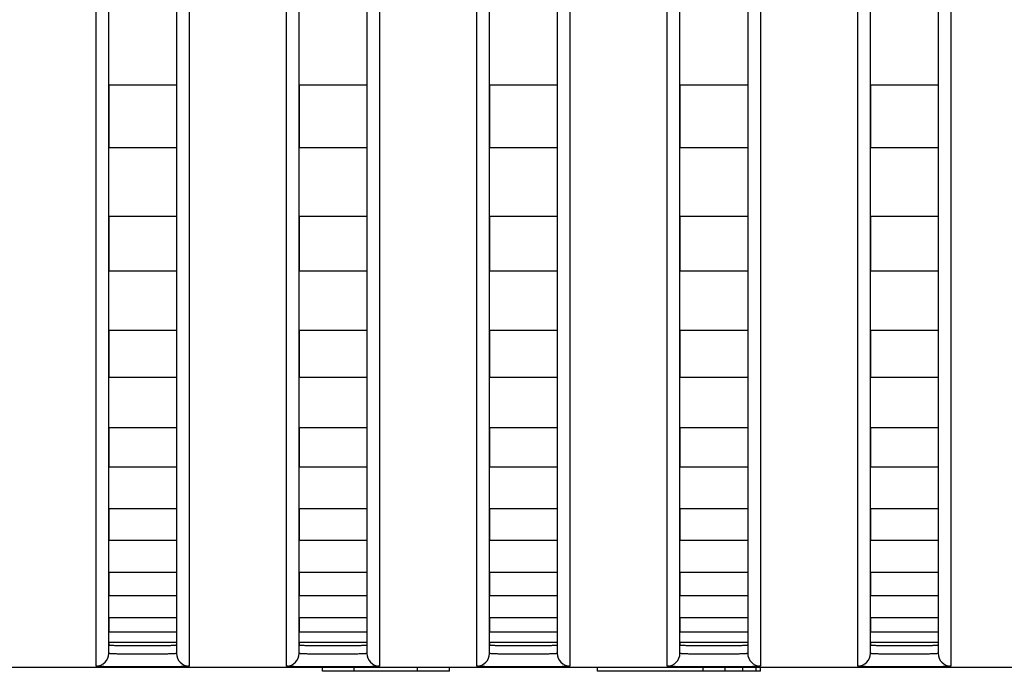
# Model space of a CAD drawing. Header units: millimetres. Extents: x -6054 to 364, y -1866 to 3094.
# Tile 287 of 360: x -3822 to -3799, y 1484 to 1499. Entities that reach past the tile are written whole.
import ezdxf

# ---------------------------------------------------------------- set-up
doc = ezdxf.new("R2010")
doc.units = ezdxf.units.MM
doc.header["$LTSCALE"] = 65.395
doc.layers.get('0').update_dxf_attribs({"linetype": 'CONTINUOUS'})

msp = doc.modelspace()

# ---------------------------------------------------------------- linework, layer by layer
at = {"linetype": 'Continuous'}
for p, q in [((-3819.723, 1484.478), (-3819.723, 1514.359)), ((-3818.123, 1514.359), (-3818.123, 1484.478)), ((-3815.223, 1484.478), (-3815.223, 1514.359)), ((-3813.623, 1514.359), (-3813.623, 1484.478)), ((-3810.723, 1484.478), (-3810.723, 1514.359)), ((-3809.123, 1514.359), (-3809.123, 1484.478)), ((-3806.223, 1484.478), (-3806.223, 1514.359)), ((-3804.623, 1514.359), (-3804.623, 1484.478)), ((-3801.723, 1484.478), (-3801.723, 1514.359)), ((-3800.123, 1514.359), (-3800.123, 1484.478)), ((-3820.023, 1484.178), (-3820.023, 1513.867)), ((-3817.823, 1513.867), (-3817.823, 1484.178)), ((-3815.523, 1484.178), (-3815.523, 1513.867)), ((-3813.323, 1513.867), (-3813.323, 1484.178)), ((-3811.023, 1484.178), (-3811.023, 1513.867)), ((-3808.823, 1513.867), (-3808.823, 1484.178)), ((-3806.523, 1484.178), (-3806.523, 1513.867)), ((-3804.323, 1513.867), (-3804.323, 1484.178)), ((-3802.023, 1484.178), (-3802.023, 1513.867)), ((-3799.823, 1513.867), (-3799.823, 1484.178)), ((-3818.123, 1497.91), (-3819.723, 1497.91)), ((-3818.123, 1497.91), (-3819.723, 1497.91)), ((-3819.723, 1497.91), (-3819.723, 1496.425)), ((-3819.723, 1497.91), (-3819.723, 1496.425)), ((-3818.123, 1497.91), (-3818.123, 1496.425)), ((-3818.123, 1497.91), (-3818.123, 1496.425)), ((-3813.623, 1497.91), (-3815.223, 1497.91)), ((-3813.623, 1497.91), (-3815.223, 1497.91)), ((-3815.223, 1497.91), (-3815.223, 1496.425)), ((-3815.223, 1497.91), (-3815.223, 1496.425)), ((-3813.623, 1497.91), (-3813.623, 1496.425)), ((-3813.623, 1497.91), (-3813.623, 1496.425)), ((-3809.123, 1497.91), (-3810.723, 1497.91)), ((-3809.123, 1497.91), (-3810.723, 1497.91)), ((-3810.723, 1497.91), (-3810.723, 1496.425)), ((-3810.723, 1497.91), (-3810.723, 1496.425)), ((-3809.123, 1497.91), (-3809.123, 1496.425)), ((-3809.123, 1497.91), (-3809.123, 1496.425)), ((-3804.623, 1497.91), (-3806.223, 1497.91)), ((-3804.623, 1497.91), (-3806.223, 1497.91)), ((-3806.223, 1497.91), (-3806.223, 1496.425)), ((-3806.223, 1497.91), (-3806.223, 1496.425)), ((-3804.623, 1497.91), (-3804.623, 1496.425)), ((-3804.623, 1497.91), (-3804.623, 1496.425)), ((-3800.123, 1497.91), (-3801.723, 1497.91)), ((-3800.123, 1497.91), (-3801.723, 1497.91)), ((-3801.723, 1497.91), (-3801.723, 1496.425)), ((-3801.723, 1497.91), (-3801.723, 1496.425)), ((-3800.123, 1497.91), (-3800.123, 1496.425)), ((-3800.123, 1497.91), (-3800.123, 1496.425)), ((-3818.123, 1496.425), (-3819.723, 1496.425)), ((-3818.123, 1496.425), (-3819.723, 1496.425)), ((-3813.623, 1496.425), (-3815.223, 1496.425)), ((-3813.623, 1496.425), (-3815.223, 1496.425)), ((-3809.123, 1496.425), (-3810.723, 1496.425)), ((-3809.123, 1496.425), (-3810.723, 1496.425)), ((-3804.623, 1496.425), (-3806.223, 1496.425)), ((-3804.623, 1496.425), (-3806.223, 1496.425)), ((-3800.123, 1496.425), (-3801.723, 1496.425)), ((-3800.123, 1496.425), (-3801.723, 1496.425)), ((-3818.123, 1494.806), (-3819.723, 1494.806)), ((-3818.123, 1494.806), (-3819.723, 1494.806)), ((-3819.723, 1494.806), (-3819.723, 1493.513)), ((-3819.723, 1494.806), (-3819.723, 1493.513)), ((-3818.123, 1494.806), (-3818.123, 1493.513)), ((-3818.123, 1494.806), (-3818.123, 1493.513)), ((-3813.623, 1494.806), (-3815.223, 1494.806)), ((-3813.623, 1494.806), (-3815.223, 1494.806)), ((-3815.223, 1494.806), (-3815.223, 1493.513)), ((-3815.223, 1494.806), (-3815.223, 1493.513)), ((-3813.623, 1494.806), (-3813.623, 1493.513)), ((-3813.623, 1494.806), (-3813.623, 1493.513)), ((-3809.123, 1494.806), (-3810.723, 1494.806)), ((-3809.123, 1494.806), (-3810.723, 1494.806)), ((-3810.723, 1494.806), (-3810.723, 1493.513)), ((-3810.723, 1494.806), (-3810.723, 1493.513)), ((-3809.123, 1494.806), (-3809.123, 1493.513)), ((-3809.123, 1494.806), (-3809.123, 1493.513)), ((-3804.623, 1494.806), (-3806.223, 1494.806)), ((-3804.623, 1494.806), (-3806.223, 1494.806)), ((-3806.223, 1494.806), (-3806.223, 1493.513)), ((-3806.223, 1494.806), (-3806.223, 1493.513)), ((-3804.623, 1494.806), (-3804.623, 1493.513)), ((-3804.623, 1494.806), (-3804.623, 1493.513)), ((-3800.123, 1494.806), (-3801.723, 1494.806)), ((-3800.123, 1494.806), (-3801.723, 1494.806)), ((-3801.723, 1494.806), (-3801.723, 1493.513)), ((-3801.723, 1494.806), (-3801.723, 1493.513)), ((-3800.123, 1494.806), (-3800.123, 1493.513)), ((-3800.123, 1494.806), (-3800.123, 1493.513)), ((-3818.123, 1493.513), (-3819.723, 1493.513)), ((-3818.123, 1493.513), (-3819.723, 1493.513)), ((-3813.623, 1493.513), (-3815.223, 1493.513)), ((-3813.623, 1493.513), (-3815.223, 1493.513)), ((-3809.123, 1493.513), (-3810.723, 1493.513)), ((-3809.123, 1493.513), (-3810.723, 1493.513)), ((-3804.623, 1493.513), (-3806.223, 1493.513)), ((-3804.623, 1493.513), (-3806.223, 1493.513)), ((-3800.123, 1493.513), (-3801.723, 1493.513)), ((-3800.123, 1493.513), (-3801.723, 1493.513)), ((-3818.123, 1492.112), (-3819.723, 1492.112)), ((-3818.123, 1492.112), (-3819.723, 1492.112)), ((-3819.723, 1492.112), (-3819.723, 1491.001)), ((-3819.723, 1492.112), (-3819.723, 1491.001)), ((-3818.123, 1492.112), (-3818.123, 1491.001)), ((-3818.123, 1492.112), (-3818.123, 1491.001)), ((-3813.623, 1492.112), (-3815.223, 1492.112)), ((-3813.623, 1492.112), (-3815.223, 1492.112)), ((-3815.223, 1492.112), (-3815.223, 1491.001)), ((-3815.223, 1492.112), (-3815.223, 1491.001)), ((-3813.623, 1492.112), (-3813.623, 1491.001)), ((-3813.623, 1492.112), (-3813.623, 1491.001)), ((-3809.123, 1492.112), (-3810.723, 1492.112)), ((-3809.123, 1492.112), (-3810.723, 1492.112)), ((-3810.723, 1492.112), (-3810.723, 1491.001)), ((-3810.723, 1492.112), (-3810.723, 1491.001)), ((-3809.123, 1492.112), (-3809.123, 1491.001)), ((-3809.123, 1492.112), (-3809.123, 1491.001)), ((-3804.623, 1492.112), (-3806.223, 1492.112)), ((-3804.623, 1492.112), (-3806.223, 1492.112)), ((-3806.223, 1492.112), (-3806.223, 1491.001)), ((-3806.223, 1492.112), (-3806.223, 1491.001)), ((-3804.623, 1492.112), (-3804.623, 1491.001)), ((-3804.623, 1492.112), (-3804.623, 1491.001)), ((-3800.123, 1492.112), (-3801.723, 1492.112)), ((-3800.123, 1492.112), (-3801.723, 1492.112)), ((-3801.723, 1492.112), (-3801.723, 1491.001)), ((-3801.723, 1492.112), (-3801.723, 1491.001)), ((-3800.123, 1492.112), (-3800.123, 1491.001)), ((-3800.123, 1492.112), (-3800.123, 1491.001)), ((-3818.123, 1491.001), (-3819.723, 1491.001)), ((-3818.123, 1491.001), (-3819.723, 1491.001)), ((-3813.623, 1491.001), (-3815.223, 1491.001)), ((-3813.623, 1491.001), (-3815.223, 1491.001)), ((-3809.123, 1491.001), (-3810.723, 1491.001)), ((-3809.123, 1491.001), (-3810.723, 1491.001)), ((-3804.623, 1491.001), (-3806.223, 1491.001)), ((-3804.623, 1491.001), (-3806.223, 1491.001)), ((-3800.123, 1491.001), (-3801.723, 1491.001)), ((-3800.123, 1491.001), (-3801.723, 1491.001)), ((-3818.123, 1489.808), (-3819.723, 1489.808)), ((-3818.123, 1489.808), (-3819.723, 1489.808)), ((-3819.723, 1489.808), (-3819.723, 1488.875)), ((-3819.723, 1489.808), (-3819.723, 1488.875)), ((-3818.123, 1489.808), (-3818.123, 1488.875)), ((-3818.123, 1489.808), (-3818.123, 1488.875)), ((-3813.623, 1489.808), (-3815.223, 1489.808)), ((-3813.623, 1489.808), (-3815.223, 1489.808)), ((-3815.223, 1489.808), (-3815.223, 1488.875)), ((-3815.223, 1489.808), (-3815.223, 1488.875)), ((-3813.623, 1489.808), (-3813.623, 1488.875)), ((-3813.623, 1489.808), (-3813.623, 1488.875)), ((-3809.123, 1489.808), (-3810.723, 1489.808)), ((-3809.123, 1489.808), (-3810.723, 1489.808)), ((-3810.723, 1489.808), (-3810.723, 1488.875)), ((-3810.723, 1489.808), (-3810.723, 1488.875)), ((-3809.123, 1489.808), (-3809.123, 1488.875)), ((-3809.123, 1489.808), (-3809.123, 1488.875)), ((-3804.623, 1489.808), (-3806.223, 1489.808)), ((-3804.623, 1489.808), (-3806.223, 1489.808)), ((-3806.223, 1489.808), (-3806.223, 1488.875)), ((-3806.223, 1489.808), (-3806.223, 1488.875)), ((-3804.623, 1489.808), (-3804.623, 1488.875)), ((-3804.623, 1489.808), (-3804.623, 1488.875)), ((-3800.123, 1489.808), (-3801.723, 1489.808)), ((-3800.123, 1489.808), (-3801.723, 1489.808)), ((-3801.723, 1489.808), (-3801.723, 1488.875)), ((-3801.723, 1489.808), (-3801.723, 1488.875)), ((-3800.123, 1489.808), (-3800.123, 1488.875)), ((-3800.123, 1489.808), (-3800.123, 1488.875)), ((-3818.123, 1488.875), (-3819.723, 1488.875)), ((-3818.123, 1488.875), (-3819.723, 1488.875)), ((-3813.623, 1488.875), (-3815.223, 1488.875)), ((-3813.623, 1488.875), (-3815.223, 1488.875)), ((-3809.123, 1488.875), (-3810.723, 1488.875)), ((-3809.123, 1488.875), (-3810.723, 1488.875)), ((-3804.623, 1488.875), (-3806.223, 1488.875)), ((-3804.623, 1488.875), (-3806.223, 1488.875)), ((-3800.123, 1488.875), (-3801.723, 1488.875)), ((-3800.123, 1488.875), (-3801.723, 1488.875)), ((-3818.123, 1487.894), (-3819.723, 1487.894)), ((-3818.123, 1487.894), (-3819.723, 1487.894)), ((-3819.723, 1487.894), (-3819.723, 1487.148)), ((-3819.723, 1487.894), (-3819.723, 1487.148)), ((-3818.123, 1487.894), (-3818.123, 1487.148)), ((-3818.123, 1487.894), (-3818.123, 1487.148)), ((-3813.623, 1487.894), (-3815.223, 1487.894)), ((-3813.623, 1487.894), (-3815.223, 1487.894)), ((-3815.223, 1487.894), (-3815.223, 1487.148)), ((-3815.223, 1487.894), (-3815.223, 1487.148)), ((-3813.623, 1487.894), (-3813.623, 1487.148)), ((-3813.623, 1487.894), (-3813.623, 1487.148)), ((-3809.123, 1487.894), (-3810.723, 1487.894)), ((-3809.123, 1487.894), (-3810.723, 1487.894)), ((-3810.723, 1487.894), (-3810.723, 1487.148)), ((-3810.723, 1487.894), (-3810.723, 1487.148)), ((-3809.123, 1487.894), (-3809.123, 1487.148)), ((-3809.123, 1487.894), (-3809.123, 1487.148)), ((-3804.623, 1487.894), (-3806.223, 1487.894)), ((-3804.623, 1487.894), (-3806.223, 1487.894)), ((-3806.223, 1487.894), (-3806.223, 1487.148)), ((-3806.223, 1487.894), (-3806.223, 1487.148)), ((-3804.623, 1487.894), (-3804.623, 1487.148)), ((-3804.623, 1487.894), (-3804.623, 1487.148)), ((-3800.123, 1487.894), (-3801.723, 1487.894)), ((-3800.123, 1487.894), (-3801.723, 1487.894)), ((-3801.723, 1487.894), (-3801.723, 1487.148)), ((-3801.723, 1487.894), (-3801.723, 1487.148)), ((-3800.123, 1487.894), (-3800.123, 1487.148)), ((-3800.123, 1487.894), (-3800.123, 1487.148)), ((-3818.123, 1487.148), (-3819.723, 1487.148)), ((-3818.123, 1487.148), (-3819.723, 1487.148)), ((-3813.623, 1487.148), (-3815.223, 1487.148)), ((-3813.623, 1487.148), (-3815.223, 1487.148)), ((-3809.123, 1487.148), (-3810.723, 1487.148)), ((-3809.123, 1487.148), (-3810.723, 1487.148)), ((-3804.623, 1487.148), (-3806.223, 1487.148)), ((-3804.623, 1487.148), (-3806.223, 1487.148)), ((-3800.123, 1487.148), (-3801.723, 1487.148)), ((-3800.123, 1487.148), (-3801.723, 1487.148)), ((-3818.123, 1486.389), (-3819.723, 1486.389)), ((-3818.123, 1486.389), (-3819.723, 1486.389)), ((-3819.723, 1486.389), (-3819.723, 1485.837)), ((-3819.723, 1486.389), (-3819.723, 1485.837)), ((-3818.123, 1486.389), (-3818.123, 1485.837)), ((-3818.123, 1486.389), (-3818.123, 1485.837)), ((-3813.623, 1486.389), (-3815.223, 1486.389)), ((-3813.623, 1486.389), (-3815.223, 1486.389)), ((-3815.223, 1486.389), (-3815.223, 1485.837)), ((-3815.223, 1486.389), (-3815.223, 1485.837)), ((-3813.623, 1486.389), (-3813.623, 1485.837)), ((-3813.623, 1486.389), (-3813.623, 1485.837)), ((-3809.123, 1486.389), (-3810.723, 1486.389)), ((-3809.123, 1486.389), (-3810.723, 1486.389)), ((-3810.723, 1486.389), (-3810.723, 1485.837)), ((-3810.723, 1486.389), (-3810.723, 1485.837)), ((-3809.123, 1486.389), (-3809.123, 1485.837)), ((-3809.123, 1486.389), (-3809.123, 1485.837)), ((-3804.623, 1486.389), (-3806.223, 1486.389)), ((-3804.623, 1486.389), (-3806.223, 1486.389)), ((-3806.223, 1486.389), (-3806.223, 1485.837)), ((-3806.223, 1486.389), (-3806.223, 1485.837)), ((-3804.623, 1486.389), (-3804.623, 1485.837)), ((-3804.623, 1486.389), (-3804.623, 1485.837)), ((-3800.123, 1486.389), (-3801.723, 1486.389)), ((-3800.123, 1486.389), (-3801.723, 1486.389)), ((-3801.723, 1486.389), (-3801.723, 1485.837)), ((-3801.723, 1486.389), (-3801.723, 1485.837)), ((-3800.123, 1486.389), (-3800.123, 1485.837)), ((-3800.123, 1486.389), (-3800.123, 1485.837)), ((-3818.123, 1485.837), (-3819.723, 1485.837)), ((-3818.123, 1485.837), (-3819.723, 1485.837)), ((-3813.623, 1485.837), (-3815.223, 1485.837)), ((-3813.623, 1485.837), (-3815.223, 1485.837)), ((-3809.123, 1485.837), (-3810.723, 1485.837)), ((-3809.123, 1485.837), (-3810.723, 1485.837)), ((-3804.623, 1485.837), (-3806.223, 1485.837)), ((-3804.623, 1485.837), (-3806.223, 1485.837)), ((-3800.123, 1485.837), (-3801.723, 1485.837)), ((-3800.123, 1485.837), (-3801.723, 1485.837)), ((-3818.123, 1485.315), (-3819.723, 1485.315)), ((-3818.123, 1485.315), (-3819.723, 1485.315)), ((-3819.723, 1485.315), (-3819.723, 1484.98)), ((-3819.723, 1485.315), (-3819.723, 1484.98)), ((-3818.123, 1485.315), (-3818.123, 1484.98)), ((-3818.123, 1485.315), (-3818.123, 1484.98)), ((-3813.623, 1485.315), (-3815.223, 1485.315)), ((-3813.623, 1485.315), (-3815.223, 1485.315)), ((-3815.223, 1485.315), (-3815.223, 1484.98)), ((-3815.223, 1485.315), (-3815.223, 1484.98)), ((-3813.623, 1485.315), (-3813.623, 1484.98)), ((-3813.623, 1485.315), (-3813.623, 1484.98)), ((-3809.123, 1485.315), (-3810.723, 1485.315)), ((-3809.123, 1485.315), (-3810.723, 1485.315)), ((-3810.723, 1485.315), (-3810.723, 1484.98)), ((-3810.723, 1485.315), (-3810.723, 1484.98)), ((-3809.123, 1485.315), (-3809.123, 1484.98)), ((-3809.123, 1485.315), (-3809.123, 1484.98)), ((-3804.623, 1485.315), (-3806.223, 1485.315)), ((-3804.623, 1485.315), (-3806.223, 1485.315)), ((-3806.223, 1485.315), (-3806.223, 1484.98)), ((-3806.223, 1485.315), (-3806.223, 1484.98)), ((-3804.623, 1485.315), (-3804.623, 1484.98)), ((-3804.623, 1485.315), (-3804.623, 1484.98)), ((-3800.123, 1485.315), (-3801.723, 1485.315)), ((-3800.123, 1485.315), (-3801.723, 1485.315)), ((-3801.723, 1485.315), (-3801.723, 1484.98)), ((-3801.723, 1485.315), (-3801.723, 1484.98)), ((-3800.123, 1485.315), (-3800.123, 1484.98)), ((-3800.123, 1485.315), (-3800.123, 1484.98)), ((-3818.123, 1484.98), (-3819.723, 1484.98)), ((-3818.123, 1484.98), (-3819.723, 1484.98)), ((-3813.623, 1484.98), (-3815.223, 1484.98)), ((-3813.623, 1484.98), (-3815.223, 1484.98)), ((-3809.123, 1484.98), (-3810.723, 1484.98)), ((-3809.123, 1484.98), (-3810.723, 1484.98)), ((-3804.623, 1484.98), (-3806.223, 1484.98)), ((-3804.623, 1484.98), (-3806.223, 1484.98)), ((-3800.123, 1484.98), (-3801.723, 1484.98)), ((-3800.123, 1484.98), (-3801.723, 1484.98)), ((-3818.123, 1484.731), (-3819.723, 1484.731)), ((-3818.123, 1484.731), (-3819.723, 1484.731)), ((-3819.723, 1484.731), (-3819.723, 1484.678)), ((-3819.723, 1484.731), (-3819.723, 1484.678)), ((-3818.123, 1484.731), (-3818.123, 1484.678)), ((-3818.123, 1484.731), (-3818.123, 1484.678)), ((-3813.623, 1484.731), (-3815.223, 1484.731)), ((-3813.623, 1484.731), (-3815.223, 1484.731)), ((-3815.223, 1484.731), (-3815.223, 1484.678)), ((-3815.223, 1484.731), (-3815.223, 1484.678)), ((-3813.623, 1484.731), (-3813.623, 1484.678)), ((-3813.623, 1484.731), (-3813.623, 1484.678)), ((-3809.123, 1484.731), (-3810.723, 1484.731)), ((-3809.123, 1484.731), (-3810.723, 1484.731)), ((-3810.723, 1484.731), (-3810.723, 1484.678)), ((-3810.723, 1484.731), (-3810.723, 1484.678)), ((-3809.123, 1484.731), (-3809.123, 1484.678)), ((-3809.123, 1484.731), (-3809.123, 1484.678)), ((-3804.623, 1484.731), (-3806.223, 1484.731)), ((-3804.623, 1484.731), (-3806.223, 1484.731)), ((-3806.223, 1484.731), (-3806.223, 1484.678)), ((-3806.223, 1484.731), (-3806.223, 1484.678)), ((-3804.623, 1484.731), (-3804.623, 1484.678)), ((-3804.623, 1484.731), (-3804.623, 1484.678)), ((-3800.123, 1484.731), (-3801.723, 1484.731)), ((-3800.123, 1484.731), (-3801.723, 1484.731)), ((-3801.723, 1484.731), (-3801.723, 1484.678)), ((-3801.723, 1484.731), (-3801.723, 1484.678)), ((-3800.123, 1484.731), (-3800.123, 1484.678)), ((-3800.123, 1484.731), (-3800.123, 1484.678)), ((-4432.673, 1484.154), (-3353.673, 1484.154)), ((-3814.673, 1484.054), (-3814.673, 1484.154)), ((-3813.923, 1484.054), (-3813.923, 1484.154)), ((-3812.423, 1484.054), (-3812.423, 1484.154)), ((-3811.673, 1484.054), (-3811.673, 1484.154)), ((-3808.173, 1484.054), (-3808.173, 1484.154)), ((-3805.673, 1484.054), (-3805.673, 1484.154)), ((-3805.152, 1484.054), (-3805.152, 1484.154)), ((-3804.736, 1484.054), (-3804.736, 1484.154)), ((-3804.423, 1484.054), (-3804.423, 1484.154)), ((-3804.319, 1484.054), (-3804.319, 1484.154)), ((-3811.673, 1484.054), (-3814.673, 1484.054)), ((-3804.319, 1484.054), (-3808.173, 1484.054))]:
    msp.add_line(p, q, dxfattribs=at)
for centre, start, end in [((-3820.023, 1484.478), 269.9896, 359.9896), ((-3817.823, 1484.478), 180.0104, 270.0104), ((-3815.523, 1484.478), 269.9896, 359.9896), ((-3813.323, 1484.478), 180.0104, 270.0104), ((-3811.023, 1484.478), 269.9896, 359.9896), ((-3808.823, 1484.478), 180.0104, 270.0104), ((-3806.523, 1484.478), 269.9896, 359.9896), ((-3804.323, 1484.478), 180.0104, 270.0104), ((-3802.023, 1484.478), 269.9896, 359.9896), ((-3799.823, 1484.478), 180.0104, 270.0104)]:
    msp.add_arc(centre, 0.3, start, end, dxfattribs=at)
for points, knots in [([(-3819.723, 1484.678), (-3819.723, 1484.676), (-3819.716, 1484.675), (-3819.706, 1484.673), (-3819.686, 1484.672), (-3819.66, 1484.67), (-3819.626, 1484.668), (-3819.569, 1484.667), (-3819.482, 1484.665), (-3819.362, 1484.663), (-3819.225, 1484.662), (-3819.077, 1484.661), (-3818.923, 1484.661), (-3818.769, 1484.661), (-3818.621, 1484.662), (-3818.484, 1484.663), (-3818.365, 1484.665), (-3818.278, 1484.667), (-3818.22, 1484.668), (-3818.186, 1484.67), (-3818.16, 1484.672), (-3818.14, 1484.673), (-3818.131, 1484.675), (-3818.123, 1484.676), (-3818.123, 1484.678)], [0, 0, 0, 0, 0.002721, 0.01001, 0.021969, 0.038509, 0.059481, 0.084689, 0.146812, 0.222502, 0.308855, 0.402555, 0.5, 0.597445, 0.691145, 0.777498, 0.853188, 0.915311, 0.940519, 0.961491, 0.978031, 0.98999, 0.997279, 1, 1, 1, 1]), ([(-3819.723, 1484.678), (-3819.723, 1484.676), (-3819.716, 1484.675), (-3819.706, 1484.673), (-3819.686, 1484.672), (-3819.66, 1484.67), (-3819.626, 1484.668), (-3819.569, 1484.667), (-3819.482, 1484.665), (-3819.362, 1484.663), (-3819.225, 1484.662), (-3819.077, 1484.661), (-3818.923, 1484.661), (-3818.769, 1484.661), (-3818.621, 1484.662), (-3818.484, 1484.663), (-3818.365, 1484.665), (-3818.278, 1484.667), (-3818.22, 1484.668), (-3818.186, 1484.67), (-3818.16, 1484.672), (-3818.14, 1484.673), (-3818.131, 1484.675), (-3818.123, 1484.676), (-3818.123, 1484.678)], [0, 0, 0, 0, 0.002721, 0.01001, 0.021969, 0.038509, 0.059481, 0.084689, 0.146812, 0.222502, 0.308855, 0.402555, 0.5, 0.597445, 0.691145, 0.777498, 0.853188, 0.915311, 0.940519, 0.961491, 0.978031, 0.98999, 0.997279, 1, 1, 1, 1]), ([(-3819.723, 1484.678), (-3819.723, 1484.676), (-3819.716, 1484.675), (-3819.706, 1484.673), (-3819.686, 1484.672), (-3819.66, 1484.67), (-3819.626, 1484.668), (-3819.569, 1484.667), (-3819.482, 1484.665), (-3819.362, 1484.663), (-3819.225, 1484.662), (-3819.077, 1484.661), (-3818.923, 1484.661), (-3818.769, 1484.661), (-3818.621, 1484.662), (-3818.484, 1484.663), (-3818.365, 1484.665), (-3818.278, 1484.667), (-3818.22, 1484.668), (-3818.186, 1484.67), (-3818.16, 1484.672), (-3818.14, 1484.673), (-3818.131, 1484.675), (-3818.123, 1484.676), (-3818.123, 1484.678)], [0, 0, 0, 0, 0.002721, 0.01001, 0.021969, 0.038509, 0.059481, 0.084689, 0.146812, 0.222502, 0.308855, 0.402555, 0.5, 0.597445, 0.691145, 0.777498, 0.853188, 0.915311, 0.940519, 0.961491, 0.978031, 0.98999, 0.997279, 1, 1, 1, 1]), ([(-3815.223, 1484.678), (-3815.223, 1484.676), (-3815.216, 1484.675), (-3815.206, 1484.673), (-3815.186, 1484.672), (-3815.16, 1484.67), (-3815.126, 1484.668), (-3815.069, 1484.667), (-3814.982, 1484.665), (-3814.862, 1484.663), (-3814.725, 1484.662), (-3814.577, 1484.661), (-3814.423, 1484.661), (-3814.269, 1484.661), (-3814.121, 1484.662), (-3813.984, 1484.663), (-3813.865, 1484.665), (-3813.778, 1484.667), (-3813.72, 1484.668), (-3813.686, 1484.67), (-3813.66, 1484.672), (-3813.64, 1484.673), (-3813.631, 1484.675), (-3813.623, 1484.676), (-3813.623, 1484.678)], [0, 0, 0, 0, 0.002721, 0.01001, 0.021969, 0.038509, 0.059481, 0.084689, 0.146812, 0.222502, 0.308855, 0.402555, 0.5, 0.597445, 0.691145, 0.777498, 0.853188, 0.915311, 0.940519, 0.961491, 0.978031, 0.98999, 0.997279, 1, 1, 1, 1]), ([(-3815.223, 1484.678), (-3815.223, 1484.676), (-3815.216, 1484.675), (-3815.206, 1484.673), (-3815.186, 1484.672), (-3815.16, 1484.67), (-3815.126, 1484.668), (-3815.069, 1484.667), (-3814.982, 1484.665), (-3814.862, 1484.663), (-3814.725, 1484.662), (-3814.577, 1484.661), (-3814.423, 1484.661), (-3814.269, 1484.661), (-3814.121, 1484.662), (-3813.984, 1484.663), (-3813.865, 1484.665), (-3813.778, 1484.667), (-3813.72, 1484.668), (-3813.686, 1484.67), (-3813.66, 1484.672), (-3813.64, 1484.673), (-3813.631, 1484.675), (-3813.623, 1484.676), (-3813.623, 1484.678)], [0, 0, 0, 0, 0.002721, 0.01001, 0.021969, 0.038509, 0.059481, 0.084689, 0.146812, 0.222502, 0.308855, 0.402555, 0.5, 0.597445, 0.691145, 0.777498, 0.853188, 0.915311, 0.940519, 0.961491, 0.978031, 0.98999, 0.997279, 1, 1, 1, 1]), ([(-3815.223, 1484.678), (-3815.223, 1484.676), (-3815.216, 1484.675), (-3815.206, 1484.673), (-3815.186, 1484.672), (-3815.16, 1484.67), (-3815.126, 1484.668), (-3815.069, 1484.667), (-3814.982, 1484.665), (-3814.862, 1484.663), (-3814.725, 1484.662), (-3814.577, 1484.661), (-3814.423, 1484.661), (-3814.269, 1484.661), (-3814.121, 1484.662), (-3813.984, 1484.663), (-3813.865, 1484.665), (-3813.778, 1484.667), (-3813.72, 1484.668), (-3813.686, 1484.67), (-3813.66, 1484.672), (-3813.64, 1484.673), (-3813.631, 1484.675), (-3813.623, 1484.676), (-3813.623, 1484.678)], [0, 0, 0, 0, 0.002721, 0.01001, 0.021969, 0.038509, 0.059481, 0.084689, 0.146812, 0.222502, 0.308855, 0.402555, 0.5, 0.597445, 0.691145, 0.777498, 0.853188, 0.915311, 0.940519, 0.961491, 0.978031, 0.98999, 0.997279, 1, 1, 1, 1]), ([(-3810.723, 1484.678), (-3810.723, 1484.676), (-3810.716, 1484.675), (-3810.706, 1484.673), (-3810.686, 1484.672), (-3810.66, 1484.67), (-3810.626, 1484.668), (-3810.569, 1484.667), (-3810.482, 1484.665), (-3810.362, 1484.663), (-3810.225, 1484.662), (-3810.077, 1484.661), (-3809.923, 1484.661), (-3809.769, 1484.661), (-3809.621, 1484.662), (-3809.484, 1484.663), (-3809.365, 1484.665), (-3809.278, 1484.667), (-3809.22, 1484.668), (-3809.186, 1484.67), (-3809.16, 1484.672), (-3809.14, 1484.673), (-3809.131, 1484.675), (-3809.123, 1484.676), (-3809.123, 1484.678)], [0, 0, 0, 0, 0.002721, 0.01001, 0.021969, 0.038509, 0.059481, 0.084689, 0.146812, 0.222502, 0.308855, 0.402555, 0.5, 0.597445, 0.691145, 0.777498, 0.853188, 0.915311, 0.940519, 0.961491, 0.978031, 0.98999, 0.997279, 1, 1, 1, 1]), ([(-3810.723, 1484.678), (-3810.723, 1484.676), (-3810.716, 1484.675), (-3810.706, 1484.673), (-3810.686, 1484.672), (-3810.66, 1484.67), (-3810.626, 1484.668), (-3810.569, 1484.667), (-3810.482, 1484.665), (-3810.362, 1484.663), (-3810.225, 1484.662), (-3810.077, 1484.661), (-3809.923, 1484.661), (-3809.769, 1484.661), (-3809.621, 1484.662), (-3809.484, 1484.663), (-3809.365, 1484.665), (-3809.278, 1484.667), (-3809.22, 1484.668), (-3809.186, 1484.67), (-3809.16, 1484.672), (-3809.14, 1484.673), (-3809.131, 1484.675), (-3809.123, 1484.676), (-3809.123, 1484.678)], [0, 0, 0, 0, 0.002721, 0.01001, 0.021969, 0.038509, 0.059481, 0.084689, 0.146812, 0.222502, 0.308855, 0.402555, 0.5, 0.597445, 0.691145, 0.777498, 0.853188, 0.915311, 0.940519, 0.961491, 0.978031, 0.98999, 0.997279, 1, 1, 1, 1]), ([(-3810.723, 1484.678), (-3810.723, 1484.676), (-3810.716, 1484.675), (-3810.706, 1484.673), (-3810.686, 1484.672), (-3810.66, 1484.67), (-3810.626, 1484.668), (-3810.569, 1484.667), (-3810.482, 1484.665), (-3810.362, 1484.663), (-3810.225, 1484.662), (-3810.077, 1484.661), (-3809.923, 1484.661), (-3809.769, 1484.661), (-3809.621, 1484.662), (-3809.484, 1484.663), (-3809.365, 1484.665), (-3809.278, 1484.667), (-3809.22, 1484.668), (-3809.186, 1484.67), (-3809.16, 1484.672), (-3809.14, 1484.673), (-3809.131, 1484.675), (-3809.123, 1484.676), (-3809.123, 1484.678)], [0, 0, 0, 0, 0.002721, 0.01001, 0.021969, 0.038509, 0.059481, 0.084689, 0.146812, 0.222502, 0.308855, 0.402555, 0.5, 0.597445, 0.691145, 0.777498, 0.853188, 0.915311, 0.940519, 0.961491, 0.978031, 0.98999, 0.997279, 1, 1, 1, 1]), ([(-3806.223, 1484.678), (-3806.223, 1484.676), (-3806.216, 1484.675), (-3806.206, 1484.673), (-3806.186, 1484.672), (-3806.16, 1484.67), (-3806.126, 1484.668), (-3806.069, 1484.667), (-3805.982, 1484.665), (-3805.862, 1484.663), (-3805.725, 1484.662), (-3805.577, 1484.661), (-3805.423, 1484.661), (-3805.269, 1484.661), (-3805.121, 1484.662), (-3804.984, 1484.663), (-3804.865, 1484.665), (-3804.778, 1484.667), (-3804.72, 1484.668), (-3804.686, 1484.67), (-3804.66, 1484.672), (-3804.64, 1484.673), (-3804.631, 1484.675), (-3804.623, 1484.676), (-3804.623, 1484.678)], [0, 0, 0, 0, 0.002721, 0.01001, 0.021969, 0.038509, 0.059481, 0.084689, 0.146812, 0.222502, 0.308855, 0.402555, 0.5, 0.597445, 0.691145, 0.777498, 0.853188, 0.915311, 0.940519, 0.961491, 0.978031, 0.98999, 0.997279, 1, 1, 1, 1]), ([(-3806.223, 1484.678), (-3806.223, 1484.676), (-3806.216, 1484.675), (-3806.206, 1484.673), (-3806.186, 1484.672), (-3806.16, 1484.67), (-3806.126, 1484.668), (-3806.069, 1484.667), (-3805.982, 1484.665), (-3805.862, 1484.663), (-3805.725, 1484.662), (-3805.577, 1484.661), (-3805.423, 1484.661), (-3805.269, 1484.661), (-3805.121, 1484.662), (-3804.984, 1484.663), (-3804.865, 1484.665), (-3804.778, 1484.667), (-3804.72, 1484.668), (-3804.686, 1484.67), (-3804.66, 1484.672), (-3804.64, 1484.673), (-3804.631, 1484.675), (-3804.623, 1484.676), (-3804.623, 1484.678)], [0, 0, 0, 0, 0.002721, 0.01001, 0.021969, 0.038509, 0.059481, 0.084689, 0.146812, 0.222502, 0.308855, 0.402555, 0.5, 0.597445, 0.691145, 0.777498, 0.853188, 0.915311, 0.940519, 0.961491, 0.978031, 0.98999, 0.997279, 1, 1, 1, 1]), ([(-3806.223, 1484.678), (-3806.223, 1484.676), (-3806.216, 1484.675), (-3806.206, 1484.673), (-3806.186, 1484.672), (-3806.16, 1484.67), (-3806.126, 1484.668), (-3806.069, 1484.667), (-3805.982, 1484.665), (-3805.862, 1484.663), (-3805.725, 1484.662), (-3805.577, 1484.661), (-3805.423, 1484.661), (-3805.269, 1484.661), (-3805.121, 1484.662), (-3804.984, 1484.663), (-3804.865, 1484.665), (-3804.778, 1484.667), (-3804.72, 1484.668), (-3804.686, 1484.67), (-3804.66, 1484.672), (-3804.64, 1484.673), (-3804.631, 1484.675), (-3804.623, 1484.676), (-3804.623, 1484.678)], [0, 0, 0, 0, 0.002721, 0.01001, 0.021969, 0.038509, 0.059481, 0.084689, 0.146812, 0.222502, 0.308855, 0.402555, 0.5, 0.597445, 0.691145, 0.777498, 0.853188, 0.915311, 0.940519, 0.961491, 0.978031, 0.98999, 0.997279, 1, 1, 1, 1]), ([(-3801.723, 1484.678), (-3801.723, 1484.676), (-3801.716, 1484.675), (-3801.706, 1484.673), (-3801.686, 1484.672), (-3801.66, 1484.67), (-3801.626, 1484.668), (-3801.569, 1484.667), (-3801.482, 1484.665), (-3801.362, 1484.663), (-3801.225, 1484.662), (-3801.077, 1484.661), (-3800.923, 1484.661), (-3800.769, 1484.661), (-3800.621, 1484.662), (-3800.484, 1484.663), (-3800.365, 1484.665), (-3800.278, 1484.667), (-3800.22, 1484.668), (-3800.186, 1484.67), (-3800.16, 1484.672), (-3800.14, 1484.673), (-3800.131, 1484.675), (-3800.123, 1484.676), (-3800.123, 1484.678)], [0, 0, 0, 0, 0.002721, 0.01001, 0.021969, 0.038509, 0.059481, 0.084689, 0.146812, 0.222502, 0.308855, 0.402555, 0.5, 0.597445, 0.691145, 0.777498, 0.853188, 0.915311, 0.940519, 0.961491, 0.978031, 0.98999, 0.997279, 1, 1, 1, 1]), ([(-3801.723, 1484.678), (-3801.723, 1484.676), (-3801.716, 1484.675), (-3801.706, 1484.673), (-3801.686, 1484.672), (-3801.66, 1484.67), (-3801.626, 1484.668), (-3801.569, 1484.667), (-3801.482, 1484.665), (-3801.362, 1484.663), (-3801.225, 1484.662), (-3801.077, 1484.661), (-3800.923, 1484.661), (-3800.769, 1484.661), (-3800.621, 1484.662), (-3800.484, 1484.663), (-3800.365, 1484.665), (-3800.278, 1484.667), (-3800.22, 1484.668), (-3800.186, 1484.67), (-3800.16, 1484.672), (-3800.14, 1484.673), (-3800.131, 1484.675), (-3800.123, 1484.676), (-3800.123, 1484.678)], [0, 0, 0, 0, 0.002721, 0.01001, 0.021969, 0.038509, 0.059481, 0.084689, 0.146812, 0.222502, 0.308855, 0.402555, 0.5, 0.597445, 0.691145, 0.777498, 0.853188, 0.915311, 0.940519, 0.961491, 0.978031, 0.98999, 0.997279, 1, 1, 1, 1]), ([(-3801.723, 1484.678), (-3801.723, 1484.676), (-3801.716, 1484.675), (-3801.706, 1484.673), (-3801.686, 1484.672), (-3801.66, 1484.67), (-3801.626, 1484.668), (-3801.569, 1484.667), (-3801.482, 1484.665), (-3801.362, 1484.663), (-3801.225, 1484.662), (-3801.077, 1484.661), (-3800.923, 1484.661), (-3800.769, 1484.661), (-3800.621, 1484.662), (-3800.484, 1484.663), (-3800.365, 1484.665), (-3800.278, 1484.667), (-3800.22, 1484.668), (-3800.186, 1484.67), (-3800.16, 1484.672), (-3800.14, 1484.673), (-3800.131, 1484.675), (-3800.123, 1484.676), (-3800.123, 1484.678)], [0, 0, 0, 0, 0.002721, 0.01001, 0.021969, 0.038509, 0.059481, 0.084689, 0.146812, 0.222502, 0.308855, 0.402555, 0.5, 0.597445, 0.691145, 0.777498, 0.853188, 0.915311, 0.940519, 0.961491, 0.978031, 0.98999, 0.997279, 1, 1, 1, 1]), ([(-3818.123, 1484.478), (-3818.123, 1484.476), (-3818.13, 1484.474), (-3818.14, 1484.472), (-3818.16, 1484.47), (-3818.2, 1484.467), (-3818.267, 1484.464), (-3818.365, 1484.461), (-3818.484, 1484.459), (-3818.621, 1484.458), (-3818.769, 1484.457), (-3818.923, 1484.457), (-3819.077, 1484.457), (-3819.225, 1484.458), (-3819.362, 1484.459), (-3819.482, 1484.461), (-3819.58, 1484.464), (-3819.647, 1484.467), (-3819.686, 1484.47), (-3819.706, 1484.472), (-3819.716, 1484.474), (-3819.723, 1484.476), (-3819.723, 1484.478)], [0, 0, 0, 0, 0.002976, 0.01034, 0.022326, 0.038871, 0.085025, 0.147098, 0.222725, 0.309008, 0.402632, 0.499999, 0.597367, 0.690991, 0.777274, 0.852901, 0.914974, 0.961128, 0.977674, 0.98966, 0.997024, 1, 1, 1, 1]), ([(-3813.623, 1484.478), (-3813.623, 1484.476), (-3813.63, 1484.474), (-3813.64, 1484.472), (-3813.66, 1484.47), (-3813.7, 1484.467), (-3813.767, 1484.464), (-3813.865, 1484.461), (-3813.984, 1484.459), (-3814.121, 1484.458), (-3814.269, 1484.457), (-3814.423, 1484.457), (-3814.577, 1484.457), (-3814.725, 1484.458), (-3814.862, 1484.459), (-3814.982, 1484.461), (-3815.08, 1484.464), (-3815.147, 1484.467), (-3815.186, 1484.47), (-3815.206, 1484.472), (-3815.216, 1484.474), (-3815.223, 1484.476), (-3815.223, 1484.478)], [0, 0, 0, 0, 0.002976, 0.01034, 0.022326, 0.038871, 0.085025, 0.147098, 0.222725, 0.309008, 0.402632, 0.499999, 0.597367, 0.690991, 0.777274, 0.852901, 0.914974, 0.961128, 0.977674, 0.98966, 0.997024, 1, 1, 1, 1]), ([(-3809.123, 1484.478), (-3809.123, 1484.476), (-3809.13, 1484.474), (-3809.14, 1484.472), (-3809.16, 1484.47), (-3809.2, 1484.467), (-3809.267, 1484.464), (-3809.365, 1484.461), (-3809.484, 1484.459), (-3809.621, 1484.458), (-3809.769, 1484.457), (-3809.923, 1484.457), (-3810.077, 1484.457), (-3810.225, 1484.458), (-3810.362, 1484.459), (-3810.482, 1484.461), (-3810.58, 1484.464), (-3810.647, 1484.467), (-3810.686, 1484.47), (-3810.706, 1484.472), (-3810.716, 1484.474), (-3810.723, 1484.476), (-3810.723, 1484.478)], [0, 0, 0, 0, 0.002976, 0.01034, 0.022326, 0.038871, 0.085025, 0.147098, 0.222725, 0.309008, 0.402632, 0.499999, 0.597367, 0.690991, 0.777274, 0.852901, 0.914974, 0.961128, 0.977674, 0.98966, 0.997024, 1, 1, 1, 1]), ([(-3804.623, 1484.478), (-3804.623, 1484.476), (-3804.63, 1484.474), (-3804.64, 1484.472), (-3804.66, 1484.47), (-3804.7, 1484.467), (-3804.767, 1484.464), (-3804.865, 1484.461), (-3804.984, 1484.459), (-3805.121, 1484.458), (-3805.269, 1484.457), (-3805.423, 1484.457), (-3805.577, 1484.457), (-3805.725, 1484.458), (-3805.862, 1484.459), (-3805.982, 1484.461), (-3806.08, 1484.464), (-3806.147, 1484.467), (-3806.186, 1484.47), (-3806.206, 1484.472), (-3806.216, 1484.474), (-3806.223, 1484.476), (-3806.223, 1484.478)], [0, 0, 0, 0, 0.002976, 0.01034, 0.022326, 0.038871, 0.085025, 0.147098, 0.222725, 0.309008, 0.402632, 0.499999, 0.597367, 0.690991, 0.777274, 0.852901, 0.914974, 0.961128, 0.977674, 0.98966, 0.997024, 1, 1, 1, 1]), ([(-3800.123, 1484.478), (-3800.123, 1484.476), (-3800.13, 1484.474), (-3800.14, 1484.472), (-3800.16, 1484.47), (-3800.2, 1484.467), (-3800.267, 1484.464), (-3800.365, 1484.461), (-3800.484, 1484.459), (-3800.621, 1484.458), (-3800.769, 1484.457), (-3800.923, 1484.457), (-3801.077, 1484.457), (-3801.225, 1484.458), (-3801.362, 1484.459), (-3801.482, 1484.461), (-3801.58, 1484.464), (-3801.647, 1484.467), (-3801.686, 1484.47), (-3801.706, 1484.472), (-3801.716, 1484.474), (-3801.723, 1484.476), (-3801.723, 1484.478)], [0, 0, 0, 0, 0.002976, 0.01034, 0.022326, 0.038871, 0.085025, 0.147098, 0.222725, 0.309008, 0.402632, 0.499999, 0.597367, 0.690991, 0.777274, 0.852901, 0.914974, 0.961128, 0.977674, 0.98966, 0.997024, 1, 1, 1, 1]), ([(-3817.823, 1484.178), (-3817.823, 1484.176), (-3817.833, 1484.175), (-3817.846, 1484.172), (-3817.874, 1484.17), (-3817.91, 1484.168), (-3817.956, 1484.166), (-3818.035, 1484.163), (-3818.154, 1484.161), (-3818.319, 1484.159), (-3818.507, 1484.158), (-3818.711, 1484.157), (-3818.923, 1484.157), (-3819.135, 1484.157), (-3819.339, 1484.158), (-3819.527, 1484.159), (-3819.692, 1484.161), (-3819.811, 1484.163), (-3819.891, 1484.166), (-3819.937, 1484.168), (-3819.972, 1484.17), (-3820, 1484.172), (-3820.013, 1484.175), (-3820.023, 1484.176), (-3820.023, 1484.178)], [0, 0, 0, 0, 0.002716, 0.009974, 0.021884, 0.038363, 0.059267, 0.084407, 0.146421, 0.222076, 0.308492, 0.402345, 0.499999, 0.597653, 0.691507, 0.777923, 0.853578, 0.915592, 0.940732, 0.961637, 0.978116, 0.990026, 0.997284, 1, 1, 1, 1]), ([(-3813.323, 1484.178), (-3813.323, 1484.176), (-3813.333, 1484.175), (-3813.346, 1484.172), (-3813.374, 1484.17), (-3813.41, 1484.168), (-3813.456, 1484.166), (-3813.535, 1484.163), (-3813.654, 1484.161), (-3813.819, 1484.159), (-3814.007, 1484.158), (-3814.211, 1484.157), (-3814.423, 1484.157), (-3814.635, 1484.157), (-3814.839, 1484.158), (-3815.027, 1484.159), (-3815.192, 1484.161), (-3815.311, 1484.163), (-3815.391, 1484.166), (-3815.437, 1484.168), (-3815.472, 1484.17), (-3815.5, 1484.172), (-3815.513, 1484.175), (-3815.523, 1484.176), (-3815.523, 1484.178)], [0, 0, 0, 0, 0.002716, 0.009974, 0.021884, 0.038363, 0.059267, 0.084407, 0.146421, 0.222076, 0.308492, 0.402345, 0.499999, 0.597653, 0.691507, 0.777923, 0.853578, 0.915592, 0.940732, 0.961637, 0.978116, 0.990026, 0.997284, 1, 1, 1, 1]), ([(-3808.823, 1484.178), (-3808.823, 1484.176), (-3808.833, 1484.175), (-3808.846, 1484.172), (-3808.874, 1484.17), (-3808.91, 1484.168), (-3808.956, 1484.166), (-3809.035, 1484.163), (-3809.154, 1484.161), (-3809.319, 1484.159), (-3809.507, 1484.158), (-3809.711, 1484.157), (-3809.923, 1484.157), (-3810.135, 1484.157), (-3810.339, 1484.158), (-3810.527, 1484.159), (-3810.692, 1484.161), (-3810.811, 1484.163), (-3810.891, 1484.166), (-3810.937, 1484.168), (-3810.972, 1484.17), (-3811, 1484.172), (-3811.013, 1484.175), (-3811.023, 1484.176), (-3811.023, 1484.178)], [0, 0, 0, 0, 0.002716, 0.009974, 0.021884, 0.038363, 0.059267, 0.084407, 0.146421, 0.222076, 0.308492, 0.402345, 0.499999, 0.597653, 0.691507, 0.777923, 0.853578, 0.915592, 0.940732, 0.961637, 0.978116, 0.990026, 0.997284, 1, 1, 1, 1]), ([(-3804.323, 1484.178), (-3804.323, 1484.176), (-3804.333, 1484.175), (-3804.346, 1484.172), (-3804.374, 1484.17), (-3804.41, 1484.168), (-3804.456, 1484.166), (-3804.535, 1484.163), (-3804.654, 1484.161), (-3804.819, 1484.159), (-3805.007, 1484.158), (-3805.211, 1484.157), (-3805.423, 1484.157), (-3805.635, 1484.157), (-3805.839, 1484.158), (-3806.027, 1484.159), (-3806.192, 1484.161), (-3806.311, 1484.163), (-3806.391, 1484.166), (-3806.437, 1484.168), (-3806.472, 1484.17), (-3806.5, 1484.172), (-3806.513, 1484.175), (-3806.523, 1484.176), (-3806.523, 1484.178)], [0, 0, 0, 0, 0.002716, 0.009974, 0.021884, 0.038363, 0.059267, 0.084407, 0.146421, 0.222076, 0.308492, 0.402345, 0.499999, 0.597653, 0.691507, 0.777923, 0.853578, 0.915592, 0.940732, 0.961637, 0.978116, 0.990026, 0.997284, 1, 1, 1, 1]), ([(-3799.823, 1484.178), (-3799.823, 1484.176), (-3799.833, 1484.175), (-3799.846, 1484.172), (-3799.874, 1484.17), (-3799.91, 1484.168), (-3799.956, 1484.166), (-3800.035, 1484.163), (-3800.154, 1484.161), (-3800.319, 1484.159), (-3800.507, 1484.158), (-3800.711, 1484.157), (-3800.923, 1484.157), (-3801.135, 1484.157), (-3801.339, 1484.158), (-3801.527, 1484.159), (-3801.692, 1484.161), (-3801.811, 1484.163), (-3801.891, 1484.166), (-3801.937, 1484.168), (-3801.972, 1484.17), (-3802, 1484.172), (-3802.013, 1484.175), (-3802.023, 1484.176), (-3802.023, 1484.178)], [0, 0, 0, 0, 0.002716, 0.009974, 0.021884, 0.038363, 0.059267, 0.084407, 0.146421, 0.222076, 0.308492, 0.402345, 0.499999, 0.597653, 0.691507, 0.777923, 0.853578, 0.915592, 0.940732, 0.961637, 0.978116, 0.990026, 0.997284, 1, 1, 1, 1])]:
    msp.add_open_spline(points, degree=3, knots=knots, dxfattribs=at)

doc.saveas('drawing.dxf')
